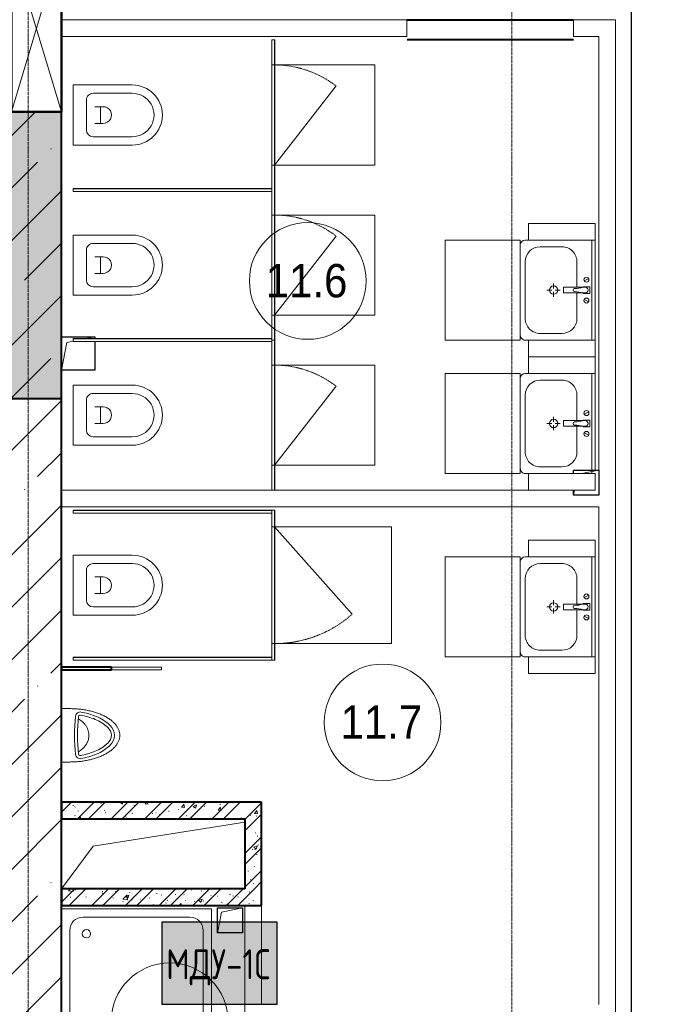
# Model space of a CAD drawing. Header units: millimetres. Extents: x -135639 to 224623, y -383017 to -59102.
# Tile 400 of 494: x 78863 to 82804, y -140125 to -134220. Entities that reach past the tile are written whole.
import ezdxf

# ---------------------------------------------------------------- set-up
doc = ezdxf.new("R2010")
doc.units = ezdxf.units.MM
for name, pattern in [('Линия сетки', [25, 20, -2.5, 0, -2.5]), ('Невидимые', [5, 3, -2]), ('Штрих_3_1_5_', [4.5, 3, -1.5]), ('Штрих_3_3_', [6, 3, -3]), ('Штриховая_ш3 п1_5', [4.5, 3, -1.5])]:
    doc.linetypes.add(name, pattern=pattern)
for name, color, linetype, lineweight in [('#СПС_КЛ_R3', 190, 'Continuous', 30), ('A-000-M_MASS', 7, 'Continuous', 18), ('A-010-A_ROOM', 7, 'Continuous', 20), ('A-200-M_WALL', 7, 'Continuous', 18), ('A-200-M_WALL_EXT', 7, 'Continuous', 18), ('A-200-M_WALL_INT', 7, 'Continuous', 18), ('A-200-M_WALL_PAT', 7, 'Continuous', 40), ('A-314-M_WINDOW', 7, 'Continuous', 18), ('A-700-M_FFE', 7, 'Continuous', 18), ('A-700-MH_FFE', 7, 'Невидимые', 18), ('M-520-M_DRAINAGE_FW', 7, 'Continuous', 18), ('Z-030-M_GRID', 7, 'Continuous', 9), ('Z-060-M_DETAIL', 7, 'Continuous', 18), ('Арматура воздуховодов', 7, 'Continuous', 18), ('ОС', 5, 'Continuous', 25)]:
    doc.layers.add(name, color=color, linetype=linetype, lineweight=lineweight)
doc.layers.add('A-010-M_ROOM_SEPARATION', color=4, linetype='Штриховая_ш3 п1_5', lineweight=40, true_color=0x00ffff)
doc.layers.add('ССПС', color=5, linetype='Continuous')
doc.styles.add('1111', font='isocpeur.ttf')
doc.styles.add('Arial_2', font='arial.ttf', dxfattribs={"width": 0.9, "height": 400})
pattern_1 = [(50, (0, 0), (218.62117, -19.1268), [22.86, -251.46]), (355, (0, 0), (-42.29187, 229.2684), [18.288, -201.168]), (100.451, (18.22, -1.6), (176.33107, 210.13963), [19.428, -213.708]), (46.184, (0, 60.96), (325.29495, -50.45164), [34.29, -377.19]), (96.636, (27.1, 56.76), (284.883, 296.9127), [29.142, -320.562]), (351.184, (0, 60.96), (284.8858, 296.9107), [27.432, -301.752]), (21, (30.48, 45.72), (181.93753, -122.71832), [22.86, -251.46]), (326, (30.48, 45.72), (74.16223, 221.0262), [18.288, -201.168]), (71.451, (45.64, 35.5), (256.10035, 98.30526), [19.428, -213.708]), (37.5, (0, 0), (3.70639, 101.465895), [3.353, -195.377, 3.353, -200.863, -201.93]), (37.5, (0, 0), (3.70639, 101.465895), [-402.946, 3.353, -198.577]), (7.5, (0, 0), (80.18358, 120.21653), [3.353, -113.081, 3.353, -190.805, -76.962]), (7.5, (0, 0), (80.18358, 120.21653), [-310.591, 3.353, -73.609]), (327.5, (-67.97, 0), (162.708646, -6.87497), [3.353, -72.847, 3.353, -234.391, -315.468]), (327.5, (-67.97, 0), (162.708646, -6.87497), [-313.944, 3.353, -312.115]), (317.5, (-98.45, 0), (177.75468, 30.51183), [3.353, -95.707, 3.353, -154.534, -224.028]), (317.5, (-98.45, 0), (177.75468, 30.51183), [-256.946, 3.353, -220.675])]
pattern_2 = [(45, (0, 0), (-101.02788, 101.02788), []), (45, (67.35, 0), (-101.02788, 101.02788), [])]

# ---------------------------------------------------------------- blocks, each defined once
blk = doc.blocks.new('MR_Тумба-Умывальник с зеркалом - Тумба-умывальник_600-2561989-B1_-7_650_')
at = {"layer": 'M-520-M_DRAINAGE_FW', "color": 253, "true_color": 0xaaaaaa}
for p, q in [((280, 0), (-300, 0)), ((-300, -20), (300, -20)), ((-69.7, -39.8), (-55.6, -66.3)), ((20, -33.1), (-20, -33.1)), ((-20, -33.1), (-20, -73.1)), ((20, -73.1), (20, -33.1)), ((69.7, -39.8), (55.6, -66.3)), ((-17, -110), (-170, -110)), ((-20, -73.1), (-17, -73.1)), ((-17, -60), (-17, -73.1)), ((-17, -73.1), (-17, -187.9)), ((17, -73.1), (17, -60)), ((17, -187.9), (17, -73.1)), ((17, -73.1), (20, -73.1)), ((170, -110), (17, -110)), ((-260, -200), (-260, -330)), ((-14, -190.9), (14, -190.9)), ((0, -210), (0, -240)), ((260, -330), (260, -200)), ((-10, -250), (-40, -250)), ((0, -290), (0, -260)), ((40, -250), (10, -250)), ((-300, -400), (-300, -420)), ((300, -420), (300, -400)), ((-170, -420), (170, -420))]:
    blk.add_line(p, q, dxfattribs=at)
for centre, radius, start, end in [((-62.7, -53.1), 15, 360, 180), ((-62.7, -53.1), 15, 180, 360), ((0, -60), 17, 360, 180), ((62.7, -53.1), 15, 360, 180), ((62.7, -53.1), 15, 180, 360), ((-170, -200), 90, 90, 180), ((-217.6, -129.9), 208.5, 1.5946, 15.81769), ((217.6, -129.9), 208.5, 164.18231, 178.4054), ((170, -200), 90, 360, 90), ((0, -124.1), 9.19, 180, 360), ((0, -250), 25, 0, 180), ((-14, -187.9), 3, 180, 270), ((-14, -187.9), 3, 195, 255), ((14, -187.9), 3, 270, 0), ((14, -187.9), 3, 285, 345), ((0, -250), 25, 180, 0), ((-170, -330), 90, 180, 270), ((170, -330), 90, 270, 360), ((-270, -420), 30, 180, 270), ((270, -420), 30, 270, 360)]:
    blk.add_arc(centre, radius, start, end, dxfattribs=at)
blk = doc.blocks.new('MR_Зона обслуживания - MR_Зона обслуживания-2663546-B1_-7_650_')
at = {"layer": 'A-700-M_FFE', "color": 253, "lineweight": 9, "true_color": 0xaaaaaa}
for p, q in [((300, 0), (-300, 0)), ((-300, 0), (-300, -450)), ((300, -450), (300, 0)), ((-300, -450), (300, -450))]:
    blk.add_line(p, q, dxfattribs=at)
blk = doc.blocks.new('MR_Зона обслуживания - MR_Зона обслуживания-2663547-B1_-7_650_')
at = {"layer": 'A-700-M_FFE', "color": 253, "lineweight": 9, "true_color": 0xaaaaaa}
for p, q in [((50, 0), (-50, 0)), ((-50, 0), (-50, -400)), ((50, -400), (50, 0)), ((-50, -400), (50, -400))]:
    blk.add_line(p, q, dxfattribs=at)
blk = doc.blocks.new('MR_Тумба-Умывальник с зеркалом - Тумба-умывальник_600-V31-B1_-7_650_')
at = {"layer": 'M-520-M_DRAINAGE_FW', "color": 253, "true_color": 0xaaaaaa}
for p, q in [((300, 0), (-300, 0)), ((-300, -20), (300, -20)), ((-69.7, -39.8), (-55.6, -66.3)), ((20, -33.1), (-20, -33.1)), ((-20, -33.1), (-20, -73.1)), ((20, -73.1), (20, -33.1)), ((69.7, -39.8), (55.6, -66.3)), ((-17, -110), (-170, -110)), ((-20, -73.1), (-17, -73.1)), ((-17, -60), (-17, -73.1)), ((-17, -73.1), (-17, -187.9)), ((17, -73.1), (17, -60)), ((17, -187.9), (17, -73.1)), ((17, -73.1), (20, -73.1)), ((170, -110), (17, -110)), ((-260, -200), (-260, -330)), ((-14, -190.9), (14, -190.9)), ((0, -210), (0, -240)), ((260, -330), (260, -200)), ((-10, -250), (-40, -250)), ((0, -290), (0, -260)), ((40, -250), (10, -250)), ((-300, -400), (-300, -420)), ((300, -420), (300, -400)), ((-170, -420), (170, -420))]:
    blk.add_line(p, q, dxfattribs=at)
for centre, radius, start, end in [((-62.7, -53.1), 15, 360, 180), ((-62.7, -53.1), 15, 180, 360), ((0, -60), 17, 360, 180), ((62.7, -53.1), 15, 360, 180), ((62.7, -53.1), 15, 180, 360), ((-170, -200), 90, 90, 180), ((-217.6, -129.9), 208.5, 1.5946, 15.81769), ((217.6, -129.9), 208.5, 164.18231, 178.4054), ((170, -200), 90, 360, 90), ((0, -124.1), 9.19, 180, 360), ((0, -250), 25, 0, 180), ((-14, -187.9), 3, 180, 270), ((-14, -187.9), 3, 195, 255), ((14, -187.9), 3, 270, 0), ((14, -187.9), 3, 285, 345), ((0, -250), 25, 180, 0), ((-170, -330), 90, 180, 270), ((170, -330), 90, 270, 360), ((-270, -420), 30, 180, 270), ((270, -420), 30, 270, 360)]:
    blk.add_arc(centre, radius, start, end, dxfattribs=at)
blk = doc.blocks.new('MR_Тумба-Умывальник с зеркалом - Тумба-умывальник_600-2663521-B1_-7_650_')
at = {"layer": 'M-520-M_DRAINAGE_FW', "color": 253, "true_color": 0xaaaaaa}
for p, q in [((-300, 400), (-300, 420)), ((-170, 420), (170, 420)), ((300, 420), (300, 400)), ((-260, 200), (-260, 330)), ((260, 330), (260, 200)), ((-10, 250), (-40, 250)), ((0, 290), (0, 260)), ((0, 210), (0, 240)), ((40, 250), (10, 250)), ((-17, 73.1), (-17, 187.9)), ((-14, 190.9), (14, 190.9)), ((17, 187.9), (17, 73.1)), ((-17, 110), (-170, 110)), ((-69.7, 39.8), (-55.6, 66.3)), ((-20, 73.1), (-17, 73.1)), ((-20, 33.1), (-20, 73.1)), ((-17, 60), (-17, 73.1)), ((170, 110), (17, 110)), ((17, 73.1), (17, 60)), ((17, 73.1), (20, 73.1)), ((20, 73.1), (20, 33.1)), ((69.7, 39.8), (55.6, 66.3)), ((-300, 20), (300, 20)), ((300, 0), (-300, 0)), ((20, 33.1), (-20, 33.1))]:
    blk.add_line(p, q, dxfattribs=at)
for centre, radius, start, end in [((-270, 420), 30, 90, 180), ((-170, 330), 90, 90, 180), ((170, 330), 90, 0, 90), ((270, 420), 30, 0, 90), ((0, 250), 25, 360, 180), ((0, 250), 25, 180, 360), ((-170, 200), 90, 180, 270), ((-14, 187.9), 3, 90, 180), ((-14, 187.9), 3, 105, 165), ((14, 187.9), 3, 0, 90), ((14, 187.9), 3, 15, 75), ((170, 200), 90, 270, 0), ((-217.6, 129.9), 208.5, 344.18231, 358.4054), ((0, 124.1), 9.19, 0, 180), ((217.6, 129.9), 208.5, 181.5946, 195.81769), ((-62.7, 53.1), 15, 0, 180), ((0, 60), 17, 180, 0), ((62.7, 53.1), 15, 0, 180), ((-62.7, 53.1), 15, 180, 0), ((62.7, 53.1), 15, 180, 0)]:
    blk.add_arc(centre, radius, start, end, dxfattribs=at)
blk = doc.blocks.new('MR_Зона обслуживания - MR_Зона обслуживания-2663526-B1_-7_650_')
at = {"layer": 'A-700-M_FFE', "color": 253, "lineweight": 9, "true_color": 0xaaaaaa}
for p, q in [((300, 450), (-300, 450)), ((-300, 450), (-300, 0)), ((300, 0), (300, 450)), ((-300, 0), (300, 0))]:
    blk.add_line(p, q, dxfattribs=at)
blk = doc.blocks.new('MR_Зона обслуживания - MR_Зона обслуживания-V17-B1_-7_650_')
at = {"layer": 'A-700-M_FFE', "color": 253, "lineweight": 9, "true_color": 0xaaaaaa}
for p, q in [((50, 400), (-50, 400)), ((-50, 400), (-50, 0)), ((50, 0), (50, 400)), ((-50, 0), (50, 0))]:
    blk.add_line(p, q, dxfattribs=at)
blk = doc.blocks.new('A_PLU_WashingBath - A_PLU_WashingBath-V32-B1_-7_650_')
at = {"layer": 'M-520-M_DRAINAGE_FW', "color": 253, "true_color": 0xaaaaaa}
for p, q in [((450, 450), (-450, 450)), ((450, -450), (450, 450)), ((-320, 400), (320, 400)), ((-400, -320), (-400, 320)), ((400, 320), (400, -320)), ((320, -400), (-320, -400)), ((-450, -450), (450, -450))]:
    blk.add_line(p, q, dxfattribs=at)
blk.add_circle((-300, 300), 25, dxfattribs=at)
for centre, start, end in [((-320, 320), 90, 180), ((320, 320), 0, 90), ((-320, -320), 180, 270), ((320, -320), 270, 0)]:
    blk.add_arc(centre, 80, start, end, dxfattribs=at)
blk = doc.blocks.new('A_FUR_Toilet_Cabin - 3_Wall_Wall-2663551-B1_-7_650_')
at = {"layer": 'A-700-M_FFE', "color": 253, "true_color": 0xaaaaaa}
for p, q in [((750, 1208), (276, 1575.9)), ((1650, 1208), (1176, 1575.9)), ((2550, 1208), (2076, 1575.9)), ((0, 1191), (0, 1209)), ((0, 1209), (150, 1209)), ((150, 1208), (0, 1208)), ((0, 1208), (0, 1192)), ((0, 1192), (150, 1192)), ((0, 1191), (150, 1191)), ((150, 1209), (150, 1191)), ((150, 1191), (150, 1209)), ((1050, 1209), (150, 1209)), ((750, 1208), (150, 1208)), ((150, 1208), (150, 1192)), ((150, 1192), (150, 1208)), ((150, 1192), (750, 1192)), ((150, 1191), (1050, 1191)), ((750, 1192), (750, 1208)), ((1050, 1208), (750, 1208)), ((750, 1208), (750, 1192)), ((750, 1192), (1050, 1192)), ((891, 1191), (909, 1191)), ((891, 0), (891, 1191)), ((908, 1192), (892, 1192)), ((892, 1192), (892, 0)), ((908, 0), (908, 1192)), ((909, 1191), (909, 0)), ((1050, 1191), (1050, 1209)), ((1950, 1209), (1050, 1209)), ((1050, 1209), (1050, 1191)), ((1650, 1208), (1050, 1208)), ((1050, 1208), (1050, 1192)), ((1050, 1192), (1050, 1208)), ((1050, 1192), (1650, 1192)), ((1050, 1191), (1950, 1191)), ((1650, 1192), (1650, 1208)), ((1950, 1208), (1650, 1208)), ((1650, 1208), (1650, 1192)), ((1650, 1192), (1950, 1192)), ((1791, 1191), (1809, 1191)), ((1791, 0), (1791, 1191)), ((1808, 1192), (1792, 1192)), ((1792, 1192), (1792, 0)), ((1800, 1191), (1800, 1209)), ((1800, 1209), (1950, 1209)), ((1950, 1208), (1800, 1208)), ((1800, 1208), (1800, 1192)), ((1800, 1192), (1950, 1192)), ((1800, 1191), (1950, 1191)), ((1808, 0), (1808, 1192)), ((1809, 1191), (1809, 0)), ((1950, 1209), (1950, 1191)), ((1950, 1191), (1950, 1209)), ((1950, 1209), (2700, 1209)), ((1950, 1209), (1950, 1191)), ((2550, 1208), (1950, 1208)), ((1950, 1208), (1950, 1192)), ((1950, 1192), (1950, 1208)), ((1950, 1192), (1950, 1208)), ((1950, 1192), (2550, 1192)), ((2700, 1191), (1950, 1191)), ((2550, 1192), (2550, 1208)), ((2700, 1208), (2550, 1208)), ((2550, 1208), (2550, 1192)), ((2550, 1192), (2700, 1192)), ((2700, 1209), (2700, 1191)), ((2700, 1192), (2700, 1208)), ((1809, 0), (1791, 0)), ((909, 0), (891, 0)), ((892, 0), (908, 0)), ((1792, 0), (1808, 0))]:
    blk.add_line(p, q, dxfattribs=at)
at = {"layer": 'A-700-MH_FFE', "color": 253, "linetype": 'Штрих_3_3_', "true_color": 0xaaaaaa}
for centre in [(750, 1208), (1650, 1208), (2550, 1208)]:
    blk.add_arc(centre, 600, 142.18079, 180, dxfattribs=at)
at = {"layer": 'M-520-M_DRAINAGE_FW', "color": 253, "true_color": 0xaaaaaa}
for p, q in [((270, 0), (270, 355)), ((320, 355), (320, 120)), ((580, 120), (580, 355)), ((630, 355), (630, 0)), ((1170, 0), (1170, 355)), ((1220, 355), (1220, 120)), ((1480, 120), (1480, 355)), ((1530, 355), (1530, 0)), ((2070, 0), (2070, 355)), ((2120, 355), (2120, 120)), ((2380, 120), (2380, 355)), ((2430, 355), (2430, 0)), ((400, 180), (400, 130)), ((500, 130), (500, 180)), ((1300, 180), (1300, 130)), ((1400, 130), (1400, 180)), ((2200, 180), (2200, 130)), ((2300, 130), (2300, 180)), ((400, 165), (500, 165)), ((1300, 165), (1400, 165)), ((2200, 165), (2300, 165)), ((360, 80), (540, 80)), ((1260, 80), (1440, 80)), ((2160, 80), (2340, 80)), ((630, 0), (270, 0)), ((1530, 0), (1170, 0)), ((2430, 0), (2070, 0))]:
    blk.add_line(p, q, dxfattribs=at)
for centre, radius, start, end in [((450, 355), 180, 0, 180), ((1350, 355), 180, 0, 180), ((2250, 355), 180, 0, 180), ((450, 355), 130, 360, 180), ((1350, 355), 130, 360, 180), ((2250, 355), 130, 360, 180), ((450, 180), 50, 360, 180), ((1350, 180), 50, 360, 180), ((2250, 180), 50, 360, 180), ((360, 120), 40, 180, 270), ((540, 120), 40, 270, 360), ((1260, 120), 40, 180, 270), ((1440, 120), 40, 270, 360), ((2160, 120), 40, 180, 270), ((2340, 120), 40, 270, 360)]:
    blk.add_arc(centre, radius, start, end, dxfattribs=at)
blk = doc.blocks.new('MR_Зона обслуживания - MR_Зона обслуживания-V33-B1_-7_650_')
at = {"layer": 'A-700-M_FFE', "color": 253, "lineweight": 9, "true_color": 0xaaaaaa}
for p, q in [((300, 600), (-300, 600)), ((-300, 600), (-300, 1)), ((300, 1), (300, 600))]:
    blk.add_line(p, q, dxfattribs=at)
blk = doc.blocks.new('A_FUR_Toilet_Cabin - 1_Single-2663603-B1_-7_650_')
at = {"layer": 'A-700-M_FFE', "color": 253, "true_color": 0xaaaaaa}
for p, q in [((0, 0), (18, 0)), ((0, -1209), (0, 0)), ((17, 0), (1, 0)), ((1, 0), (1, -1192)), ((17, -1192), (17, 0)), ((18, -1191), (18, 0)), ((900, 0), (882, 0)), ((882, 0), (882, -1191)), ((899, 0), (883, 0)), ((883, 0), (883, -1192)), ((899, -1192), (899, 0)), ((900, -1209), (900, 0)), ((0, -1209), (0, -1191)), ((100, -1191), (0, -1191)), ((100, -1192), (0, -1192)), ((0, -1192), (0, -1208)), ((100, -1192), (0, -1192)), ((0, -1192), (0, -1208)), ((0, -1208), (100, -1208)), ((0, -1208), (100, -1208)), ((100, -1209), (0, -1209)), ((0, -1209), (900, -1209)), ((1, -1192), (17, -1192)), ((882, -1191), (18, -1191)), ((100, -1191), (100, -1209)), ((800, -1192), (100, -1192)), ((100, -1192), (100, -1208)), ((100, -1208), (100, -1192)), ((100, -1208), (100, -1192)), ((100, -1208), (800, -1208)), ((800, -1208), (276, -1672.2)), ((800, -1208), (800, -1192)), ((900, -1192), (800, -1192)), ((800, -1192), (800, -1208)), ((800, -1208), (900, -1208)), ((883, -1192), (899, -1192)), ((900, -1208), (900, -1192))]:
    blk.add_line(p, q, dxfattribs=at)
at = {"layer": 'A-700-MH_FFE', "color": 253, "linetype": 'Штрих_3_3_', "true_color": 0xaaaaaa}
blk.add_arc((800, -1208), 700, 180, 221.53696, dxfattribs=at)
at = {"layer": 'M-520-M_DRAINAGE_FW', "color": 253, "true_color": 0xaaaaaa}
for p, q in [((630, 0), (270, 0)), ((270, 0), (270, -355)), ((630, -355), (630, 0)), ((360, -80), (540, -80)), ((320, -355), (320, -120)), ((400, -180), (400, -130)), ((400, -165), (500, -165)), ((500, -130), (500, -180)), ((580, -120), (580, -355))]:
    blk.add_line(p, q, dxfattribs=at)
for centre, radius, start, end in [((360, -120), 40, 90, 180), ((540, -120), 40, 360, 90), ((450, -180), 50, 180, 0), ((450, -355), 180, 180, 360), ((450, -355), 130, 180, 0)]:
    blk.add_arc(centre, radius, start, end, dxfattribs=at)
blk = doc.blocks.new('MR_Зона обслуживания - MR_Зона обслуживания-2663659-B1_-7_650_')
at = {"layer": 'A-700-M_FFE', "color": 253, "lineweight": 9, "true_color": 0xaaaaaa}
for p, q in [((-350, -1), (-350, -700)), ((350, -700), (350, -1)), ((-350, -700), (350, -700))]:
    blk.add_line(p, q, dxfattribs=at)
blk = doc.blocks.new('A_FUR_Urinal_Cabin - 1_Single-2663660-B1_-7_650_')
at = {"layer": 'A-000-M_MASS', "color": 253, "lineweight": 40, "true_color": 0xaaaaaa}
for p, q in [((808, 0), (792, 0)), ((792, 0), (792, -300)), ((808, -300), (808, 0)), ((792, -300), (808, -300))]:
    blk.add_line(p, q, dxfattribs=at)
at = {"layer": 'A-000-M_MASS', "color": 253, "true_color": 0xaaaaaa}
for p, q in [((792, -300), (792, -600)), ((808, -600), (808, -300)), ((792, -600), (808, -600))]:
    blk.add_line(p, q, dxfattribs=at)
at = {"layer": 'M-520-M_DRAINAGE_FW', "color": 253, "true_color": 0xaaaaaa}
for p, q in [((240, 0), (240, -50)), ((560, -50), (560, 0))]:
    blk.add_line(p, q, dxfattribs=at)
for centre, radius, start, end in [((287.9, -112.4), 28, 96.66135, 190.27121), ((717.8, -34.5), 464.9, 190.27121, 202.05767), ((287.9, -112.4), 9.34, 96.66135, 190.27121), ((717.8, -34.5), 446.2, 190.27121, 202.05767), ((400, -1072.3), 994.4, 83.33865, 96.66135), ((400, -1072.3), 975.7, 83.33865, 96.66135), ((82.2, -34.5), 446.2, 337.94233, 349.72879), ((82.2, -34.5), 464.9, 337.94233, 349.72879), ((512.1, -112.4), 9.34, 349.72879, 83.33865), ((512.1, -112.4), 28, 349.72879, 83.33865), ((526.2, -112.2), 258.2, 202.05767, 223.94233), ((526.2, -112.2), 239.5, 202.05767, 223.94233), ((273.8, -112.2), 239.5, 316.05767, 337.94233), ((273.8, -112.2), 258.2, 316.05767, 337.94233), ((402.9, -231), 87, 223.94233, 268.05767), ((402.9, -231), 68.3, 223.94233, 267.52667), ((397.1, -231), 68.3, 272.47333, 316.05767), ((397.1, -231), 87, 271.94233, 316.05767)]:
    blk.add_arc(centre, radius, start, end, dxfattribs=at)
for points, knots in [([(240, -50), (240, -59.9), (240.5, -79.6), (242.4, -103.8), (244.7, -122.9), (246.8, -137.1), (249.3, -151.2), (252.1, -164.9), (255.3, -178.3), (258.8, -191.5), (262.7, -204.3), (266.9, -216.7), (271.4, -228.7), (276.3, -240.4), (281.4, -251.6), (286.8, -262.2), (292.5, -272.3), (298.5, -282), (304.7, -291.1), (311.1, -299.5), (317.7, -307.4), (324.5, -314.7), (331.6, -321.3), (338.7, -327.3), (346.1, -332.6), (353.5, -337.2), (361.1, -341.1), (368.8, -344.4), (376.5, -346.9), (384.3, -348.7), (392.2, -349.8), (400, -350.1), (407.8, -349.8), (415.7, -348.7), (423.5, -346.9), (431.2, -344.4), (438.9, -341.1), (446.5, -337.2), (453.9, -332.6), (461.3, -327.3), (468.4, -321.3), (475.5, -314.7), (482.3, -307.4), (488.9, -299.5), (495.3, -291.1), (501.5, -282), (507.5, -272.3), (513.2, -262.2), (518.6, -251.6), (523.7, -240.4), (528.6, -228.7), (533.1, -216.7), (537.3, -204.3), (541.2, -191.5), (544.7, -178.3), (547.9, -164.9), (550.7, -151.2), (553.2, -137.1), (555.3, -122.9), (557.6, -103.8), (559.5, -79.6), (560, -59.9), (560, -50)], [0, 0, 0, 0, 0.03125, 0.0625, 0.078125, 0.09375, 0.109375, 0.125, 0.140625, 0.15625, 0.171875, 0.1875, 0.203125, 0.21875, 0.234375, 0.25, 0.265625, 0.28125, 0.296875, 0.3125, 0.328125, 0.34375, 0.359375, 0.375, 0.390625, 0.40625, 0.421875, 0.4375, 0.453125, 0.46875, 0.484375, 0.5, 0.515625, 0.53125, 0.546875, 0.5625, 0.578125, 0.59375, 0.609375, 0.625, 0.640625, 0.65625, 0.671875, 0.6875, 0.703125, 0.71875, 0.734375, 0.75, 0.765625, 0.78125, 0.796875, 0.8125, 0.828125, 0.84375, 0.859375, 0.875, 0.890625, 0.90625, 0.921875, 0.9375, 0.96875, 1, 1, 1, 1]), ([(301.6, -102.1), (304.1, -106.3), (309.6, -114.6), (318.6, -125.8), (328.7, -135.9), (337.6, -143.3), (345.1, -148.3), (350.8, -151.8), (356.7, -154.9), (364.7, -158.5), (374.9, -161.9), (385.8, -164.1), (395.2, -165), (405.8, -165.1), (418.9, -163.6), (431.8, -159.8), (441.8, -155.7), (449.2, -151.9), (456.4, -147.5), (465.6, -140.9), (480.9, -127.3), (491.9, -112.9), (498.4, -102.1)], [0.0020065, 0.0020065, 0.0020065, 0.0020065, 0.0555556, 0.1111111, 0.1666667, 0.2222222, 0.25, 0.2777778, 0.3055556, 0.3333333, 0.3888889, 0.4444444, 0.4791667, 0.5138889, 0.5833333, 0.6527778, 0.6875, 0.7222222, 0.7569444, 0.7916667, 0.8611111, 0.9979935, 0.9979935, 0.9979935, 0.9979935])]:
    blk.add_open_spline(points, degree=3, knots=knots, dxfattribs=at)
blk = doc.blocks.new('135_SLK_GD_AR_rvt-1-B1_-7_650_')
at = {"layer": 'A-200-M_WALL_PAT', "lineweight": 18, "true_color": 0xcbcbcb}
blk.add_hatch(color=9, dxfattribs=at).paths.add_polyline_path([(86950, 56330), (87250, 56330), (87250, 58050), (86950, 58050), (86950, 56369.6)])
at = {"layer": 'A-200-M_WALL_PAT', "lineweight": 9, "true_color": 0xaaaaaa}
h = blk.add_hatch(dxfattribs=at)
h.set_pattern_fill('FP_1', color=253, style=0, pattern_type=2)
h.set_pattern_definition(pattern_1)
h.paths.add_polyline_path([(87250, 53810), (88350, 53810), (88350, 53910), (87250, 53910)])
h = blk.add_hatch(dxfattribs=at)
h.set_pattern_fill('FP_2', color=253, style=0, pattern_type=2)
h.set_pattern_definition(pattern_2)
h.paths.add_polyline_path([(87250, 53810), (88350, 53810), (88350, 53910), (87250, 53910)])
h = blk.add_hatch(dxfattribs=at)
h.set_pattern_fill('FP_1', color=253, style=0, pattern_type=2)
h.set_pattern_definition(pattern_1)
h.paths.add_polyline_path([(88350, 53390), (88450, 53390), (88450, 53910), (88350, 53910), (88350, 53708.4)])
h = blk.add_hatch(dxfattribs=at)
h.set_pattern_fill('FP_2', color=253, style=0, pattern_type=2)
h.set_pattern_definition(pattern_2)
h.paths.add_polyline_path([(88350, 53390), (88450, 53390), (88450, 53910), (88350, 53910), (88350, 53708.4)])
h = blk.add_hatch(dxfattribs=at)
h.set_pattern_fill('FP_1', color=253, style=0, pattern_type=2)
h.set_pattern_definition(pattern_1)
h.paths.add_polyline_path([(88450, 53290), (88450, 53390), (87250, 53390), (87250, 53290), (88280.4, 53290)])
h = blk.add_hatch(dxfattribs=at)
h.set_pattern_fill('FP_2', color=253, style=0, pattern_type=2)
h.set_pattern_definition(pattern_2)
h.paths.add_polyline_path([(88450, 53290), (88450, 53390), (87250, 53390), (87250, 53290), (88280.4, 53290)])
at = {"color": 253, "lineweight": 18, "true_color": 0xaaaaaa}
for p, q in [((88350, 53790), (87441.3, 53646.1)), ((87441.3, 53646.1), (87250, 53390))]:
    blk.add_line(p, q, dxfattribs=at)
at = {"layer": 'A-010-M_ROOM_SEPARATION', "color": 131, "linetype": 'Штрих_3_1_5_', "true_color": 0xaaffff}
for p, q in [((89320, 58600), (90320, 58600)), ((90320, 58480), (89320, 58480))]:
    blk.add_line(p, q, dxfattribs=at)
at = {"layer": 'A-200-M_WALL', "color": 253, "lineweight": 40, "true_color": 0xaaaaaa}
for p, q in [((87250, 56330), (87250, 58050)), ((86950, 56330), (87250, 56330))]:
    blk.add_line(p, q, dxfattribs=at)
at = {"layer": 'A-200-M_WALL_INT', "color": 253, "true_color": 0xaaaaaa}
for p, q in [((87250, 58600), (89320, 58600)), ((89320, 58600), (89320, 58500)), ((90320, 58600), (90570, 58600)), ((90320, 58600), (90320, 58500)), ((90570, 58500), (90570, 58600)), ((89320, 58500), (87250, 58500)), ((90470, 58500), (90320, 58500)), ((90470, 55900), (90470, 58500)), ((90570, 58500), (90570, 52460)), ((87250, 55780), (88511, 55780)), ((88529, 55780), (90050, 55780)), ((90470, 55680), (87250, 55680)), ((90470, 52696), (90470, 55680)), ((88350, 52500), (88350, 53290)), ((88450, 53290), (88450, 52696))]:
    blk.add_line(p, q, dxfattribs=at)
at = {"layer": 'A-200-M_WALL_INT', "color": 253, "lineweight": 40, "true_color": 0xaaaaaa}
for p, q in [((88350, 53910), (87250, 53910)), ((87250, 53910), (87250, 53810)), ((88450, 53910), (88350, 53910)), ((88450, 53390), (88450, 53910)), ((87250, 53810), (88350, 53810)), ((88350, 53810), (88350, 53390)), ((88350, 53390), (87250, 53390)), ((87250, 53390), (87250, 53290)), ((88450, 53290), (88450, 53390)), ((87250, 53290), (88450, 53290))]:
    blk.add_line(p, q, dxfattribs=at)
at = {"layer": 'A-000-M_MASS', "color": 253, "lineweight": 18, "true_color": 0xaaaaaa, "rotation": 90.00000000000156}
blk.add_blockref('A_FUR_Urinal_Cabin - 1_Single-2663660-B1_-7_650_', (87250, 53910), dxfattribs=at)
at = {"layer": 'A-700-M_FFE', "color": 253, "lineweight": 18, "true_color": 0xaaaaaa}
for name, p, rotation in [('A_FUR_Toilet_Cabin - 3_Wall_Wall-2663551-B1_-7_650_', (87320, 58480), 269.9999999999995), ('MR_Зона обслуживания - MR_Зона обслуживания-V33-B1_-7_650_', (88528, 58030), 269.9999999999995), ('MR_Зона обслуживания - MR_Зона обслуживания-V33-B1_-7_650_', (88528, 57130), 269.9999999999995), ('MR_Зона обслуживания - MR_Зона обслуживания-2663547-B1_-7_650_', (90450, 57330), 270.0000000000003), ('MR_Зона обслуживания - MR_Зона обслуживания-2663546-B1_-7_650_', (90000, 56980), 270.0000000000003), ('MR_Зона обслуживания - MR_Зона обслуживания-2663547-B1_-7_650_', (90450, 56630), 270.0000000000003), ('MR_Зона обслуживания - MR_Зона обслуживания-2663547-B1_-7_650_', (90450, 56530), 270.0000000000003), ('MR_Зона обслуживания - MR_Зона обслуживания-V33-B1_-7_650_', (88528, 56230), 269.9999999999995), ('MR_Зона обслуживания - MR_Зона обслуживания-2663546-B1_-7_650_', (90000, 56180), 270.0000000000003), ('MR_Зона обслуживания - MR_Зона обслуживания-2663547-B1_-7_650_', (90450, 55830), 270.0000000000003), ('A_FUR_Toilet_Cabin - 1_Single-2663603-B1_-7_650_', (87320, 54760), 89.99999999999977), ('MR_Зона обслуживания - MR_Зона обслуживания-2663659-B1_-7_650_', (88528, 55210), 89.99999999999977), ('MR_Зона обслуживания - MR_Зона обслуживания-V17-B1_-7_650_', (90450, 55430), 90.00000000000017), ('MR_Зона обслуживания - MR_Зона обслуживания-2663526-B1_-7_650_', (90000, 55080), 90.00000000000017), ('MR_Зона обслуживания - MR_Зона обслуживания-V17-B1_-7_650_', (90450, 54730), 90.00000000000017)]:
    blk.add_blockref(name, p, dxfattribs=dict(at, rotation=rotation))
at = {"layer": 'M-520-M_DRAINAGE_FW', "color": 253, "lineweight": 18, "true_color": 0xaaaaaa}
for name, p, rotation in [('MR_Тумба-Умывальник с зеркалом - Тумба-умывальник_600-V31-B1_-7_650_', (90450, 56980), 270.0000000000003), ('MR_Тумба-Умывальник с зеркалом - Тумба-умывальник_600-2561989-B1_-7_650_', (90450, 56180), 270.0000000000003), ('MR_Тумба-Умывальник с зеркалом - Тумба-умывальник_600-2663521-B1_-7_650_', (90450, 55080), 90.00000000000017)]:
    blk.add_blockref(name, p, dxfattribs=dict(at, rotation=rotation))
blk.add_blockref('A_PLU_WashingBath - A_PLU_WashingBath-V32-B1_-7_650_', (87700, 52820), dxfattribs=at)
blk = doc.blocks.new('ADSK_ОбобщеннаяМодель_ОтверстиеПрямоугольное_вПерекрытии - ADSK_ОтверстиеПрямоугольное_вПерекрытии-1991819-B1_-7_650_')
at = {"layer": 'A-000-M_MASS', "color": 253, "lineweight": 30, "true_color": 0xaaaaaa}
for p, q in [((-100, 100), (100, 100)), ((100, 100), (100, 89)), ((100, 71), (100, -100)), ((100, -100), (-100, -100))]:
    blk.add_line(p, q, dxfattribs=at)
at = {"layer": 'A-000-M_MASS', "color": 253, "true_color": 0xaaaaaa}
for p, q in [((-100, -100), (-66.7, 66.7)), ((-66.7, 66.7), (-30, 74)), ((45, 89), (100, 100))]:
    blk.add_line(p, q, dxfattribs=at)
blk = doc.blocks.new('ADSK_ОбобщеннаяМодель_ОтверстиеПрямоугольное_вПерекрытии - ADSK_ОтверстиеПрямоугольное_вПерекрытии-1992161-B1_-7_650_')
at = {"layer": 'A-000-M_MASS', "color": 253, "lineweight": 30, "true_color": 0xaaaaaa}
for p, q in [((-75, 55), (-75, 75)), ((-75, 75), (75, 75)), ((75, 75), (75, -75)), ((-75, -75), (-75, -45)), ((75, -75), (-75, -75))]:
    blk.add_line(p, q, dxfattribs=at)
at = {"layer": 'A-000-M_MASS', "color": 253, "true_color": 0xaaaaaa}
for p, q in [((-25, 55), (75, 75)), ((-75, -75), (-69, -45))]:
    blk.add_line(p, q, dxfattribs=at)
blk = doc.blocks.new('ADSK_ОбобщеннаяМодель_ОтверстиеПрямоугольное_вПерекрытии - ADSK_ОтверстиеПрямоугольное_вПерекрытии-V262-B1_-7_650_')
at = {"layer": 'A-000-M_MASS', "color": 253, "lineweight": 30, "true_color": 0xaaaaaa}
for p, q in [((-75, -75), (-75, 75)), ((-75, 75), (75, 75)), ((75, 75), (75, -75)), ((75, -75), (-75, -75))]:
    blk.add_line(p, q, dxfattribs=at)
at = {"layer": 'A-000-M_MASS', "color": 253, "true_color": 0xaaaaaa}
for p, q in [((-50, 50), (75, 75)), ((-75, -75), (-50, 50))]:
    blk.add_line(p, q, dxfattribs=at)
blk = doc.blocks.new('231_Отверстие прямоуг _Окно_Стена_ - Отверстие-2041992-B1_-7_650_')
at = {"layer": 'A-314-M_WINDOW', "color": 253, "lineweight": 50, "true_color": 0xaaaaaa}
for p, q in [((-375, -150), (-375, 150)), ((-375, 150), (625, 150)), ((625, 150), (625, -150)), ((625, -150), (-375, -150))]:
    blk.add_line(p, q, dxfattribs=at)
at = {"layer": 'Z-060-M_DETAIL', "color": 253, "true_color": 0xaaaaaa}
for p, q in [((-375, 150), (-375, -150)), ((625, 150), (-375, 150)), ((625, 150), (-375, -150)), ((-375, 150), (625, -150)), ((625, 150), (625, -150)), ((-375, -150), (625, -150))]:
    blk.add_line(p, q, dxfattribs=at)
blk = doc.blocks.new('135_SLK_GD_KR_rvt-1-B1_-7_650_')
at = {"layer": 'A-200-M_WALL_PAT', "lineweight": 9, "true_color": 0xaaaaaa}
h = blk.add_hatch(dxfattribs=at)
h.set_pattern_fill('FP_20', color=253, style=0, pattern_type=2)
h.set_pattern_definition([(45, (0, 0), (-314.309, 314.309), []), (45, (314.3, 0), (-314.309, 314.309), [555.625, -111.125, 3.353, -107.772])])
h.paths.add_polyline_path([(87250, 46100), (87250, 51450), (86950, 51450), (86950, 46100)])
h.paths.add_polyline_path([(87250, 52450), (87250, 58050), (86950, 58050), (86950, 52450)])
h.paths.add_polyline_path([(87250, 59050), (87250, 60050), (86950, 60050), (86950, 59050)])
at = {"layer": 'A-200-M_WALL_EXT', "color": 253, "lineweight": 40, "true_color": 0xaaaaaa}
blk.add_line((87250, 52450), (87250, 58050), dxfattribs=at)
at = {"layer": 'A-000-M_MASS', "color": 253, "lineweight": 18, "true_color": 0xaaaaaa}
for name, p in [('ADSK_ОбобщеннаяМодель_ОтверстиеПрямоугольное_вПерекрытии - ADSK_ОтверстиеПрямоугольное_вПерекрытии-1991819-B1_-7_650_', (87350, 56600)), ('ADSK_ОбобщеннаяМодель_ОтверстиеПрямоугольное_вПерекрытии - ADSK_ОтверстиеПрямоугольное_вПерекрытии-1992161-B1_-7_650_', (90395, 55825)), ('ADSK_ОбобщеннаяМодель_ОтверстиеПрямоугольное_вПерекрытии - ADSK_ОтверстиеПрямоугольное_вПерекрытии-V262-B1_-7_650_', (88260, 53200))]:
    blk.add_blockref(name, p, dxfattribs=at)
at = {"layer": 'A-314-M_WINDOW', "color": 253, "lineweight": 18, "true_color": 0xaaaaaa, "rotation": 89.99999999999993}
blk.add_blockref('231_Отверстие прямоуг _Окно_Стена_ - Отверстие-2041992-B1_-7_650_', (87100, 58425), dxfattribs=at)
blk = doc.blocks.new('050_Марка_Помещение - Номер-620969-B1_-7_650_')
at = {"layer": 'A-010-A_ROOM', "color": 253, "true_color": 0xaaaaaa}
blk.add_circle((0, 0), 3.5, dxfattribs=at)
blk = doc.blocks.new('-1 эт')
at = {"layer": 'Z-030-M_GRID', "color": 253, "linetype": 'Линия сетки', "true_color": 0xaaaaaa}
for p, q in [((87050, -18431.1), (87050, 133719.9)), ((89950, -19695.6), (89950, 133719.9))]:
    blk.add_line(p, q, dxfattribs=at)
at = {"lineweight": 5}
for name in ['135_SLK_GD_KR_rvt-1-B1_-7_650_', '135_SLK_GD_AR_rvt-1-B1_-7_650_']:
    blk.add_blockref(name, (0, 0), dxfattribs=at)
at = {"layer": 'A-010-A_ROOM', "color": 253, "true_color": 0xaaaaaa, "xscale": 99.99999999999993, "yscale": 99.99999999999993, "zscale": 99.99999999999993}
for p in [(88726.5, 57034.8), (89174.8, 54387.5), (87898.8, 52594.7)]:
    blk.add_blockref('050_Марка_Помещение - Номер-620969-B1_-7_650_', p, dxfattribs=at)
at = {"layer": 'A-010-A_ROOM', "color": 253, "lineweight": 9, "true_color": 0xaaaaaa, "char_height": 200, "width": 606.076, "attachment_point": 1, "style": 'Arial_2'}
for s, insert in [('11.6', (88474.7, 57136.5)), ('11.7', (88923, 54489.3))]:
    blk.add_mtext(s, dxfattribs=dict(at, insert=insert))
blk = doc.blocks.new('ger')
at = {"lineweight": 40, "ltscale": 2, "true_color": 0xffffff}
h = blk.add_hatch(color=7, dxfattribs=at)
h.dxf.hatch_style = 1
h.paths.add_polyline_path([(491036.1, -67335.5), (491036.1, -66842.7), (490344.7, -66842.7), (490344.7, -67335.5)])
at = {"layer": 'ОС', "color": 1, "lineweight": 30}
blk.add_lwpolyline([(491036.1, -66842.7), (490344.7, -66842.7), (490344.7, -67335.5), (491036.1, -67335.5)], close=True, dxfattribs=at)
at = {"layer": 'ССПС', "color": 1, "lineweight": -2, "ltscale": 1000, "style": '1111', "width": 0.8}
blk.add_text('МДУ-1С', height=180, dxfattribs=at).set_placement((490370.6, -67185.8))

msp = doc.modelspace()

# ---------------------------------------------------------------- linework, layer by layer
at = {"layer": '#СПС_КЛ_R3', "lineweight": 30}
msp.add_lwpolyline([(63531.5, -142519.4), (68464.5, -142519.4), (68464.5, -163725.8), (83161.3, -163725.8), (83161.3, -166819.4), (84105.6, -166819.4), (84105.6, -163034), (106528.1, -163034), (106528.1, -155092.1), (118370.2, -155092.1), (118370.2, -109683.1), (77625.1, -109683.1), (77625.1, -114994.9), (73186.1, -114994.9), (73186.1, -126642.2), (82527.9, -126642.2), (82527.9, -153503.4), (72464.9, -153503.4), (69419.4, -153503.4), (68464.5, -152248.5)], dxfattribs=at)

# ---------------------------------------------------------------- block references
msp.add_blockref('-1 эт', (-8136.8, -192821.5))
at = {"layer": 'Арматура воздуховодов', "lineweight": 30}
msp.add_blockref('ger', (-410629.8, -72788.6), dxfattribs=at)

doc.saveas('drawing.dxf')
